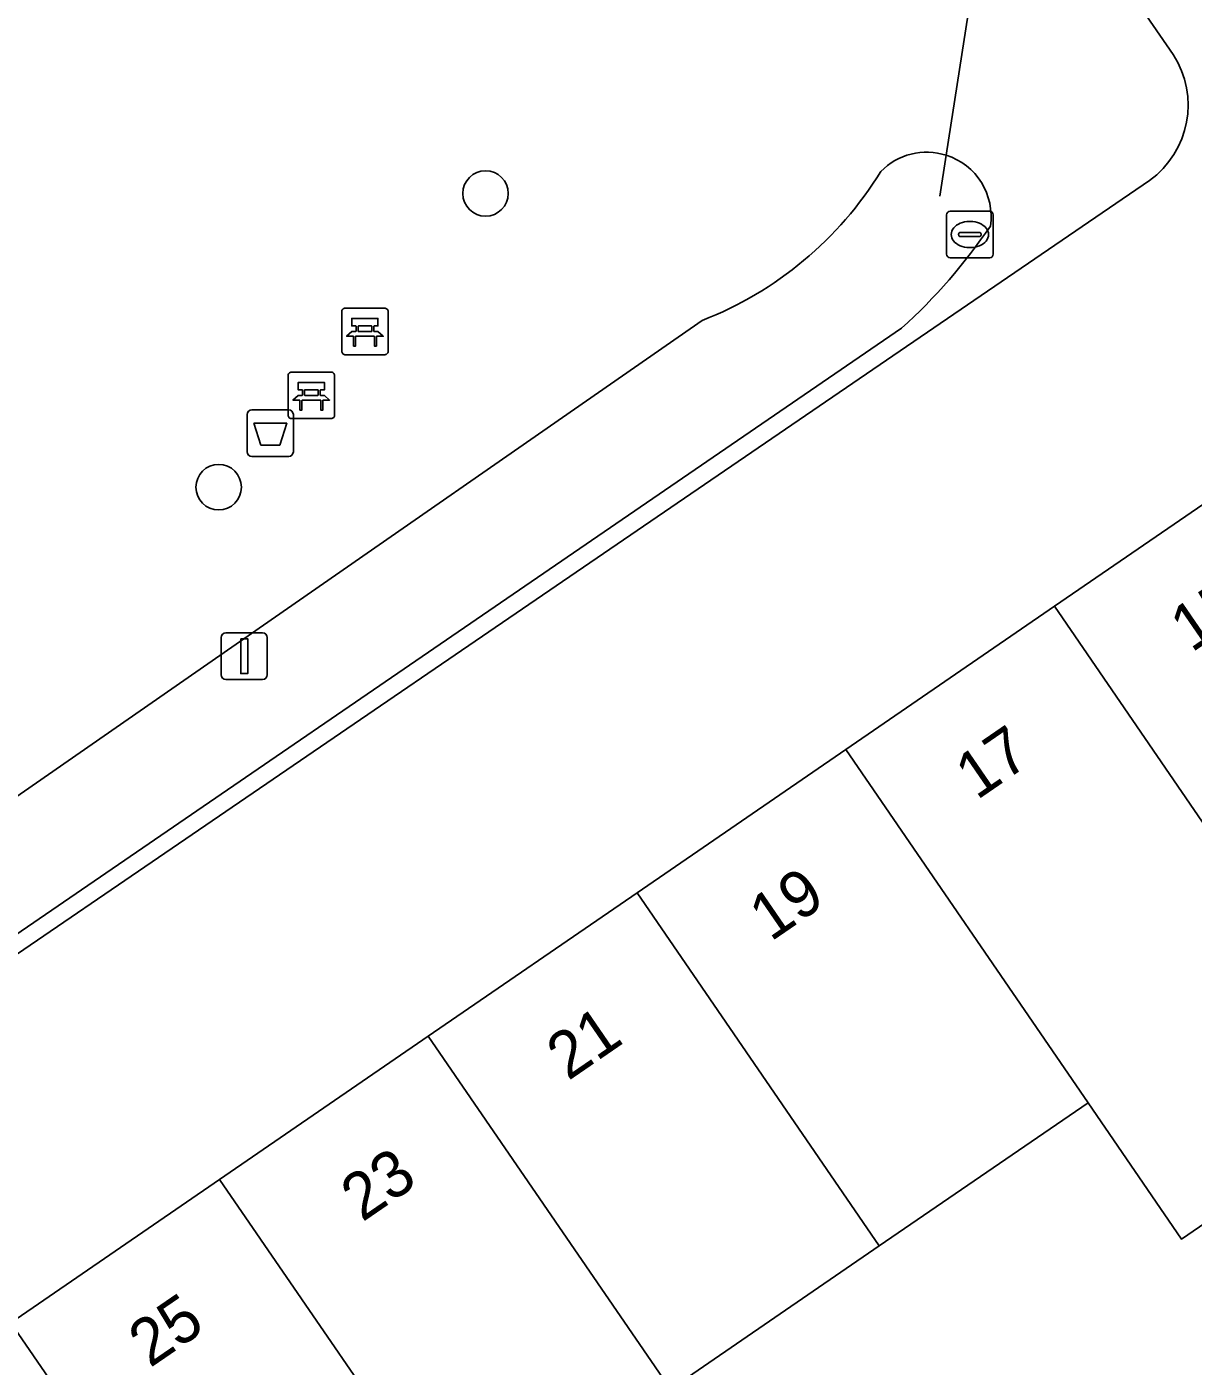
# Model space of a CAD drawing. Extents: x 159279 to 160377, y 384531 to 385888.
# Drawn here: x 159798.6 to 159823.68, y 385098.53 to 385127.32 of the extents above; entities that cross this region are included whole.
import ezdxf

# ---------------------------------------------------------------- set-up
doc = ezdxf.new("R2010")
doc.units = 0
for name, color, linetype in [('IMGEO_Afvalbak', 7, 'Continuous'), ('IMGEO_Bank', 7, 'Continuous'), ('IMGEO_Boom', 7, 'Continuous'), ('IMGEO_Duiker', 7, 'Continuous'), ('IMGEO_Erf', 7, 'Continuous'), ('IMGEO_Groenvoorziening', 7, 'Continuous'), ('IMGEO_Kolk', 7, 'Continuous'), ('IMGEO_Lichtmast', 7, 'Continuous'), ('IMGEO_Pand', 7, 'Continuous'), ('IMGEO_Pand_nummerreeks', 7, 'Continuous'), ('IMGEO_Rijbaan_lokaal_open', 7, 'Continuous'), ('IMGEO_Waterloop', 7, 'Continuous')]:
    doc.layers.add(name, color=color, linetype=linetype)

msp = doc.modelspace()

# ---------------------------------------------------------------- linework, layer by layer
at = {"layer": 'IMGEO_Afvalbak'}
for p, q in [((159803.339, 385118.188), (159803.339, 385118.988)), ((159803.339, 385118.988), (159803.339, 385118.188)), ((159803.439, 385119.088), (159804.229, 385119.088)), ((159804.229, 385119.088), (159803.439, 385119.088)), ((159804.329, 385118.988), (159804.329, 385118.188)), ((159804.329, 385118.188), (159804.329, 385118.988)), ((159804.229, 385118.088), (159803.439, 385118.088)), ((159803.439, 385118.088), (159804.229, 385118.088))]:
    msp.add_line(p, q, dxfattribs=at)
msp.add_lwpolyline([(159803.482, 385118.802), (159804.186, 385118.802), (159804.037, 385118.332), (159803.631, 385118.332), (159803.482, 385118.802)], dxfattribs=at)
for centre, start, end in [((159803.439, 385118.988), 90, 180), ((159803.439, 385118.988), 90, 180), ((159804.229, 385118.988), 0, 90), ((159804.229, 385118.988), 360, 90), ((159803.439, 385118.188), 180, 270), ((159803.439, 385118.188), 180, 270), ((159804.229, 385118.188), 270, 0), ((159804.229, 385118.188), 270, 0)]:
    msp.add_arc(centre, 0.1, start, end, dxfattribs=at)
at = {"layer": 'IMGEO_Bank'}
for p, q in [((159805.444, 385121.274), (159806.285, 385121.274)), ((159806.285, 385121.274), (159805.444, 385121.274)), ((159805.369, 385120.349), (159805.369, 385121.19)), ((159805.369, 385121.19), (159805.369, 385120.349)), ((159806.369, 385121.199), (159806.369, 385120.358)), ((159806.369, 385120.358), (159806.369, 385121.199)), ((159806.066, 385120.672), (159805.673, 385120.672)), ((159805.678, 385120.78), (159805.678, 385120.886)), ((159805.722, 385120.886), (159805.722, 385120.78)), ((159806.01, 385120.892), (159805.728, 385120.892)), ((159805.728, 385120.774), (159806.01, 385120.774)), ((159806.016, 385120.78), (159806.016, 385120.886)), ((159806.06, 385120.886), (159806.06, 385120.78)), ((159806.294, 385120.274), (159805.453, 385120.274)), ((159805.453, 385120.274), (159806.294, 385120.274)), ((159804.216, 385118.975), (159804.216, 385119.816)), ((159804.216, 385119.816), (159804.216, 385118.975)), ((159804.291, 385119.9), (159805.132, 385119.9)), ((159805.132, 385119.9), (159804.291, 385119.9)), ((159805.216, 385119.825), (159805.216, 385118.984)), ((159805.216, 385118.984), (159805.216, 385119.825)), ((159804.857, 385119.518), (159804.575, 385119.518)), ((159804.913, 385119.298), (159804.52, 385119.298)), ((159804.525, 385119.406), (159804.525, 385119.512)), ((159804.569, 385119.512), (159804.569, 385119.406)), ((159804.575, 385119.4), (159804.857, 385119.4)), ((159804.863, 385119.406), (159804.863, 385119.512)), ((159804.907, 385119.512), (159804.907, 385119.406)), ((159805.141, 385118.9), (159804.3, 385118.9)), ((159804.3, 385118.9), (159805.141, 385118.9))]:
    msp.add_line(p, q, dxfattribs=at)
for points in [[(159805.672, 385120.892), (159805.586, 385120.892), (159805.586, 385121.053), (159806.149, 385121.053), (159806.149, 385120.892), (159806.066, 385120.892)], [(159805.616, 385120.672), (159805.474, 385120.672), (159805.586, 385120.774), (159805.672, 385120.774)], [(159805.666, 385120.665), (159805.666, 385120.458), (159805.623, 385120.458), (159805.623, 385120.665)], [(159806.066, 385120.774), (159806.149, 385120.774), (159806.261, 385120.672), (159806.122, 385120.672)], [(159806.116, 385120.665), (159806.116, 385120.458), (159806.072, 385120.458), (159806.072, 385120.665)], [(159804.519, 385119.518), (159804.433, 385119.518), (159804.433, 385119.679), (159804.996, 385119.679), (159804.996, 385119.518), (159804.913, 385119.518)], [(159804.463, 385119.298), (159804.321, 385119.298), (159804.433, 385119.4), (159804.519, 385119.4)], [(159804.513, 385119.291), (159804.513, 385119.084), (159804.47, 385119.084), (159804.47, 385119.291)], [(159804.913, 385119.4), (159804.996, 385119.4), (159805.108, 385119.298), (159804.969, 385119.298)], [(159804.963, 385119.291), (159804.963, 385119.084), (159804.919, 385119.084), (159804.919, 385119.291)]]:
    msp.add_lwpolyline(points, dxfattribs=at)
for centre, radius, start, end in [((159805.447, 385121.196), 0.0779, 92.4484, 184.2845), ((159805.447, 385121.196), 0.0779, 92.4484, 184.2845), ((159806.291, 385121.196), 0.0779, 2.4484, 94.2845), ((159806.291, 385121.196), 0.0779, 2.4484, 94.2845), ((159805.616, 385120.665), 0.00671, 2.8957, 87.1043), ((159805.673, 385120.665), 0.00671, 92.8957, 177.1043), ((159805.671, 385120.885), 0.00671, 2.8957, 87.1043), ((159805.671, 385120.781), 0.00671, 272.8957, 357.1043), ((159805.728, 385120.885), 0.00671, 92.8957, 177.1043), ((159805.728, 385120.781), 0.00671, 182.8957, 267.1043), ((159806.01, 385120.885), 0.00671, 2.8957, 87.1043), ((159806.01, 385120.781), 0.00671, 272.8957, 357.1043), ((159806.067, 385120.885), 0.00671, 92.8957, 177.1043), ((159806.067, 385120.781), 0.00671, 182.8957, 267.1043), ((159806.065, 385120.665), 0.00671, 2.8957, 87.1043), ((159806.122, 385120.665), 0.00671, 92.8957, 177.1043), ((159805.447, 385120.352), 0.0779, 182.4484, 274.2845), ((159805.447, 385120.352), 0.0779, 182.4484, 274.2845), ((159806.291, 385120.352), 0.0779, 272.4484, 4.2845), ((159806.291, 385120.352), 0.0779, 272.4484, 4.2845), ((159804.294, 385119.822), 0.0779, 92.4484, 184.2845), ((159804.294, 385119.822), 0.0779, 92.4484, 184.2845), ((159805.138, 385119.822), 0.0779, 2.4484, 94.2845), ((159805.138, 385119.822), 0.0779, 2.4484, 94.2845), ((159804.518, 385119.511), 0.00671, 2.8957, 87.1043), ((159804.575, 385119.511), 0.00671, 92.8957, 177.1043), ((159804.857, 385119.511), 0.00671, 2.8957, 87.1043), ((159804.914, 385119.511), 0.00671, 92.8957, 177.1043), ((159804.463, 385119.291), 0.00671, 2.8957, 87.1043), ((159804.52, 385119.291), 0.00671, 92.8957, 177.1043), ((159804.518, 385119.407), 0.00671, 272.8957, 357.1043), ((159804.575, 385119.407), 0.00671, 182.8957, 267.1043), ((159804.857, 385119.407), 0.00671, 272.8957, 357.1043), ((159804.914, 385119.407), 0.00671, 182.8957, 267.1043), ((159804.912, 385119.291), 0.00671, 2.8957, 87.1043), ((159804.969, 385119.291), 0.00671, 92.8957, 177.1043), ((159804.294, 385118.978), 0.0779, 182.4484, 274.2845), ((159804.294, 385118.978), 0.0779, 182.4484, 274.2845), ((159805.138, 385118.978), 0.0779, 272.4484, 4.2845), ((159805.138, 385118.978), 0.0779, 272.4484, 4.2845)]:
    msp.add_arc(centre, radius, start, end, dxfattribs=at)
at = {"layer": 'IMGEO_Boom'}
for centre in [(159808.462, 385123.74), (159802.724, 385117.426)]:
    msp.add_circle(centre, 0.489, dxfattribs=at)
at = {"layer": 'IMGEO_Duiker'}
msp.add_lwpolyline([(159818.229, 385123.682), (159818.366, 385124.562), (159818.89, 385127.934), (159818.982, 385128.523)], dxfattribs=at)
at = {"layer": 'IMGEO_Erf'}
msp.add_lwpolyline([(159830.679, 385097.388), (159828.158, 385099.037), (159829.247, 385100.702), (159830.341, 385102.374), (159832.857, 385100.718), (159836.623, 385106.437), (159834.093, 385108.101), (159835.165, 385109.74), (159836.276, 385111.438), (159838.775, 385109.793), (159841.315, 385113.69), (159839.376, 385116.497), (159834.886, 385113.421), (159830.396, 385110.345), (159825.907, 385107.268), (159825.786, 385107.185), (159827.795, 385104.253), (159823.426, 385101.26), (159821.417, 385104.192), (159816.927, 385101.116), (159812.438, 385098.04)], dxfattribs=at)
at = {"layer": 'IMGEO_Groenvoorziening'}
for points in [[(159823.247, 385126.726), (159799.726, 385160.834)], [(159784.03, 385097.585), (159822.735, 385124.022)], [(159791.857, 385106.247), (159813.118, 385121.011)], [(159817.407, 385120.843), (159792.074, 385103.506)]]:
    msp.add_lwpolyline(points, dxfattribs=at)
for centre, radius, start, end in [((159821.574, 385125.642), 1.994, 305.6316, 32.9245), ((159817.947, 385123.242), 1.385, 72.3733, 135.6035), ((159817.948, 385123.244), 1.383, 351.492, 72.4172), ((159810.298, 385128.297), 7.812, 291.1582, 328.4676), ((159809.202, 385129.903), 12.223, 312.1633, 325.8353)]:
    msp.add_arc(centre, radius, start, end, dxfattribs=at)
at = {"layer": 'IMGEO_Kolk'}
for p, q in [((159818.374, 385122.432), (159818.374, 385123.284)), ((159818.449, 385123.358), (159819.301, 385123.358)), ((159819.375, 385123.284), (159819.375, 385122.432)), ((159818.862, 385123.138), (159818.887, 385123.138)), ((159818.633, 385122.852), (159818.633, 385122.864)), ((159819.071, 385122.815), (159818.673, 385122.815)), ((159818.676, 385122.901), (159819.074, 385122.901)), ((159819.117, 385122.864), (159819.117, 385122.852)), ((159818.885, 385122.578), (159818.86, 385122.578)), ((159819.301, 385122.358), (159818.449, 385122.358))]:
    msp.add_line(p, q, dxfattribs=at)
for points in [[(159818.374, 385122.432), (159818.374, 385123.284)], [(159818.449, 385123.358), (159819.301, 385123.358)], [(159819.375, 385123.284), (159819.375, 385122.432)], [(159819.301, 385122.358), (159818.449, 385122.358)]]:
    msp.add_lwpolyline(points, dxfattribs=at)
for centre, radius, start, end in [((159818.451, 385123.282), 0.0765, 91.552, 178.448), ((159818.451, 385123.282), 0.0765, 91.552, 178.448), ((159819.299, 385123.282), 0.0765, 1.552, 88.448), ((159819.299, 385123.282), 0.0765, 1.552, 88.448), ((159818.673, 385122.861), 0.0403, 85.8775, 175.7526), ((159818.67, 385122.851), 0.0366, 178.938, 274.7102), ((159819.074, 385122.858), 0.043, 264.8664, 352.4533), ((159819.078, 385122.863), 0.0386, 1.7309, 96.639), ((159818.451, 385122.434), 0.0765, 181.552, 268.448), ((159818.451, 385122.434), 0.0765, 181.552, 268.448), ((159819.299, 385122.434), 0.0765, 271.552, 358.448), ((159819.299, 385122.434), 0.0765, 271.552, 358.448)]:
    msp.add_arc(centre, radius, start, end, dxfattribs=at)
for centre, major_axis, ratio, start_param, end_param in [((159818.861, 385122.858), (-0.387, 0.002), 0.722429, 4.712389, 7.853982), ((159818.886, 385122.858), (-0.39, 0.002), 0.717154, 1.570796, 4.712389)]:
    msp.add_ellipse(centre, major_axis=major_axis, ratio=ratio, start_param=start_param, end_param=end_param, dxfattribs=at)
at = {"layer": 'IMGEO_Lichtmast'}
for p, q in [((159802.779, 385113.393), (159802.779, 385114.193)), ((159802.779, 385114.193), (159802.779, 385113.393)), ((159802.879, 385114.293), (159803.669, 385114.293)), ((159803.669, 385114.293), (159802.879, 385114.293)), ((159803.769, 385114.193), (159803.769, 385113.393)), ((159803.769, 385113.393), (159803.769, 385114.193)), ((159803.669, 385113.293), (159802.879, 385113.293)), ((159802.879, 385113.293), (159803.669, 385113.293))]:
    msp.add_line(p, q, dxfattribs=at)
msp.add_lwpolyline([(159803.199, 385114.168), (159803.349, 385114.168), (159803.349, 385113.418), (159803.199, 385113.418), (159803.199, 385114.168)], dxfattribs=at)
for centre, start, end in [((159802.879, 385114.193), 90, 180), ((159802.879, 385114.193), 90, 180), ((159803.669, 385114.193), 0, 90), ((159803.669, 385114.193), 360, 90), ((159802.879, 385113.393), 180, 270), ((159802.879, 385113.393), 180, 270), ((159803.669, 385113.393), 270, 0), ((159803.669, 385113.393), 270, 0)]:
    msp.add_arc(centre, 0.1, start, end, dxfattribs=at)
at = {"layer": 'IMGEO_Pand'}
for points in [[(159825.178, 385117.945), (159820.692, 385114.865), (159825.907, 385107.268), (159830.396, 385110.345)], [(159820.692, 385114.865), (159816.205, 385111.785), (159821.417, 385104.192), (159823.426, 385101.26), (159827.795, 385104.253), (159825.786, 385107.185), (159825.907, 385107.268)], [(159816.205, 385111.785), (159811.718, 385108.704), (159816.927, 385101.116), (159821.417, 385104.192)], [(159811.718, 385108.704), (159807.231, 385105.624), (159812.438, 385098.04), (159816.927, 385101.116)], [(159807.231, 385105.624), (159802.744, 385102.544), (159807.948, 385094.964), (159812.438, 385098.04)], [(159802.744, 385102.544), (159798.257, 385099.464), (159803.458, 385091.888), (159807.948, 385094.964)], [(159798.257, 385099.464), (159793.771, 385096.383), (159798.969, 385088.811), (159803.458, 385091.888)]]:
    msp.add_lwpolyline(points, close=True, dxfattribs=at)
at = {"layer": 'IMGEO_Rijbaan_lokaal_open'}
for points in [[(159799.726, 385160.834), (159823.247, 385126.726)], [(159822.735, 385124.022), (159784.03, 385097.585)], [(159798.257, 385099.464), (159802.744, 385102.544), (159807.231, 385105.624), (159811.718, 385108.704), (159816.205, 385111.785), (159820.692, 385114.865), (159825.178, 385117.945)]]:
    msp.add_lwpolyline(points, dxfattribs=at)
msp.add_arc((159821.574, 385125.642), 1.994, 305.6316, 32.9245, dxfattribs=at)
at = {"layer": 'IMGEO_Waterloop'}
for points in [[(159813.118, 385121.011), (159791.857, 385106.247)], [(159792.074, 385103.506), (159817.407, 385120.843)]]:
    msp.add_lwpolyline(points, dxfattribs=at)
for centre, radius, start, end in [((159817.947, 385123.242), 1.385, 72.3733, 135.6035), ((159817.948, 385123.244), 1.383, 351.492, 72.4172), ((159810.298, 385128.297), 7.812, 291.1582, 328.4676), ((159809.202, 385129.903), 12.223, 312.1633, 325.8353)]:
    msp.add_arc(centre, radius, start, end, dxfattribs=at)

# ---------------------------------------------------------------- texts
at = {"layer": 'IMGEO_Pand_nummerreeks'}
for s, p in [('15', (159823.641, 385113.857)), ('17', (159819.022, 385110.687)), ('19', (159814.591, 385107.644)), ('21', (159810.236, 385104.654)), ('23', (159805.811, 385101.617)), ('25', (159801.247, 385098.484))]:
    msp.add_text(s, height=1, rotation=34.4691, dxfattribs=at).set_placement(p)

doc.saveas('drawing.dxf')
